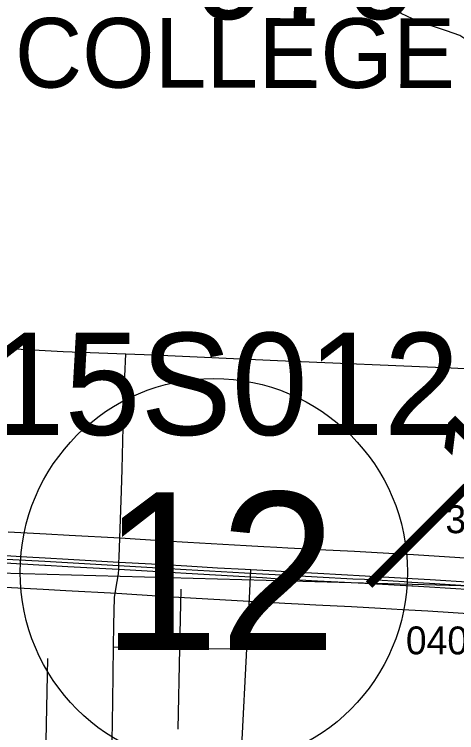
# Model space of a CAD drawing. Extents: x -157.2 to -99.3, y 12.2 to 46.2.
# Drawn here: x -145.121 to -144.645, y 35.051 to 35.824 of the extents above; entities that cross this region are included whole.
import ezdxf

# ---------------------------------------------------------------- set-up
doc = ezdxf.new("R2010")
doc.units = 0
for name, color, linetype in [('tdCoCityStreetMajor', 7, 'Continuous'), ('tdCoCityStreetMinor', 7, 'Continuous'), ('tdCoDivCarto', 7, 'Continuous'), ('tdCoInstTxt', 7, 'Continuous'), ('tdCoPriCL', 7, 'Continuous'), ('tdCoPriDiv', 7, 'Continuous'), ('tdCoSecRdNmbr', 7, 'Continuous'), ('tdCoSectLine', 7, 'Continuous'), ('tdCoShieldStRte', 7, 'Continuous'), ('tdCoStrucPriMaintName', 7, 'Continuous'), ('tdCoTwpBndryShd', 7, 'Continuous'), ('tdStHwyPriRefPost1', 7, 'Continuous')]:
    doc.layers.add(name, color=color, linetype=linetype)

msp = doc.modelspace()

# ---------------------------------------------------------------- linework, layer by layer
at = {"layer": 'tdCoCityStreetMajor'}
for points in [[(-145.37962, 35.47839), (-145.35699, 35.47762), (-145.2917, 35.47377), (-145.21869, 35.46945), (-145.18584, 35.46751), (-145.12698, 35.46442), (-145.0687, 35.46135), (-145.00136, 35.45877)], [(-145.00616, 35.31138), (-145.0054, 35.33452), (-145.00342, 35.40999), (-145.00136, 35.45877)], [(-145.00136, 35.45877), (-144.97203, 35.45765), (-144.83813, 35.45173), (-144.6512, 35.44359), (-144.62226, 35.44235)], [(-145.0089, 35.23071), (-145.00875, 35.23441), (-145.00852, 35.24013), (-145.00616, 35.31138)], [(-145.02015, 34.84019), (-145.01871, 34.90987), (-145.01812, 34.93904), (-145.01674, 35.00752), (-145.01609, 35.04162), (-145.01526, 35.08471), (-145.0145, 35.14351), (-145.01419, 35.16714), (-145.0137, 35.19649), (-145.01222, 35.20536), (-145.00926, 35.22189), (-145.00905, 35.22702), (-145.0089, 35.23071)]]:
    msp.add_lwpolyline(points, dxfattribs=at)
at = {"layer": 'tdCoCityStreetMinor'}
msp.add_line((-145.08695, 35.04243), (-145.0853, 35.13107), dxfattribs=at)
for points in [[(-144.49602, 35.65712), (-144.52724, 35.65768), (-144.57209, 35.65729), (-144.58906, 35.6586), (-144.60682, 35.6615), (-144.61497, 35.66334), (-144.61931, 35.66649), (-144.62128, 35.67281), (-144.6226, 35.71976), (-144.62852, 35.77566), (-144.63115, 35.78999), (-144.63522, 35.79697), (-144.64193, 35.80131), (-144.65614, 35.80657), (-144.68652, 35.81656), (-144.70493, 35.82498), (-144.74123, 35.84997), (-144.76898, 35.86615), (-144.79758, 35.89147), (-144.85, 35.93454)], [(-144.87653, 35.03645), (-144.87099, 35.14142), (-144.87067, 35.14766), (-144.86968, 35.16541), (-144.86727, 35.21875), (-144.86693, 35.22631)], [(-144.94484, 35.05469), (-144.94313, 35.14178), (-144.94188, 35.20537)], [(-145.0145, 35.14351), (-144.95743, 35.14185), (-144.94313, 35.14178), (-144.87099, 35.14142)]]:
    msp.add_lwpolyline(points, dxfattribs=at)
at = {"layer": 'tdCoDivCarto'}
for points in [[(-145.08803, 35.23899), (-145.1079, 35.24013), (-145.13692, 35.24172)], [(-145.08803, 35.23899), (-145.1079, 35.24013), (-145.13692, 35.24172)], [(-145.0635, 35.23757), (-145.08803, 35.23899)], [(-145.0635, 35.23757), (-145.08803, 35.23899)], [(-145.00869, 35.23441), (-145.00875, 35.23441), (-145.0635, 35.23757)], [(-145.00869, 35.23441), (-145.00875, 35.23441), (-145.0635, 35.23757)], [(-145.13735, 35.23419), (-145.13729, 35.23418), (-145.09499, 35.23167), (-145.08845, 35.23133)], [(-145.13735, 35.23419), (-145.13729, 35.23418), (-145.09499, 35.23167), (-145.08845, 35.23133)], [(-145.08845, 35.23133), (-145.08798, 35.2313)], [(-145.08845, 35.23133), (-145.08798, 35.2313)], [(-145.08798, 35.2313), (-145.06392, 35.23003)], [(-145.08798, 35.2313), (-145.06392, 35.23003)], [(-145.06392, 35.23003), (-145.02964, 35.22822), (-145.00912, 35.22702)], [(-145.06392, 35.23003), (-145.02964, 35.22822), (-145.00912, 35.22702)], [(-144.95968, 35.23158), (-145.00869, 35.23441)], [(-144.95968, 35.23158), (-145.00869, 35.23441)], [(-144.93584, 35.23021), (-144.95968, 35.23158)], [(-144.93584, 35.23021), (-144.95968, 35.23158)], [(-144.87288, 35.22664), (-144.90272, 35.2283), (-144.93584, 35.23021)], [(-144.87288, 35.22664), (-144.90272, 35.2283), (-144.93584, 35.23021)], [(-145.00912, 35.22702), (-145.00905, 35.22702), (-144.96011, 35.22416)], [(-145.00912, 35.22702), (-145.00905, 35.22702), (-144.96011, 35.22416)], [(-144.96011, 35.22416), (-144.93627, 35.22277)], [(-144.96011, 35.22416), (-144.93627, 35.22277)], [(-144.93627, 35.22277), (-144.87331, 35.2191)], [(-144.93627, 35.22277), (-144.87331, 35.2191)], [(-144.8538, 35.22558), (-144.86693, 35.22631), (-144.87288, 35.22664)], [(-144.8538, 35.22558), (-144.86693, 35.22631), (-144.87288, 35.22664)], [(-144.84007, 35.22482), (-144.8538, 35.22558)], [(-144.84007, 35.22482), (-144.8538, 35.22558)], [(-144.82803, 35.22415), (-144.84007, 35.22482)], [(-144.82803, 35.22415), (-144.84007, 35.22482)], [(-144.79476, 35.22231), (-144.82803, 35.22415)], [(-144.79476, 35.22231), (-144.82803, 35.22415)], [(-144.74371, 35.21948), (-144.79476, 35.22231)], [(-144.74371, 35.21948), (-144.79476, 35.22231)], [(-144.87331, 35.2191), (-144.86727, 35.21875), (-144.85424, 35.21799)], [(-144.87331, 35.2191), (-144.86727, 35.21875), (-144.85424, 35.21799)], [(-144.85424, 35.21799), (-144.8405, 35.21718)], [(-144.85424, 35.21799), (-144.8405, 35.21718)], [(-144.8405, 35.21718), (-144.82846, 35.21648)], [(-144.8405, 35.21718), (-144.82846, 35.21648)], [(-144.82846, 35.21648), (-144.81411, 35.21564), (-144.81399, 35.21564)], [(-144.82846, 35.21648), (-144.81411, 35.21564), (-144.81399, 35.21564)], [(-144.81399, 35.21564), (-144.79518, 35.21465)], [(-144.81399, 35.21564), (-144.79518, 35.21465)], [(-144.79518, 35.21465), (-144.74411, 35.21195)], [(-144.79518, 35.21465), (-144.74411, 35.21195)], [(-144.72483, 35.21841), (-144.7338, 35.21893), (-144.74371, 35.21948)], [(-144.72483, 35.21841), (-144.7338, 35.21893), (-144.74371, 35.21948)], [(-144.69298, 35.21657), (-144.72483, 35.21841)], [(-144.69298, 35.21657), (-144.72483, 35.21841)], [(-144.6739, 35.21547), (-144.69298, 35.21657)], [(-144.6739, 35.21547), (-144.69298, 35.21657)], [(-144.62887, 35.21286), (-144.62901, 35.21287), (-144.6739, 35.21547)], [(-144.62887, 35.21286), (-144.62901, 35.21287), (-144.6739, 35.21547)], [(-144.74411, 35.21195), (-144.72524, 35.21096)], [(-144.74411, 35.21195), (-144.72524, 35.21096)], [(-144.72524, 35.21096), (-144.69338, 35.20928)], [(-144.72524, 35.21096), (-144.69338, 35.20928)], [(-144.69338, 35.20928), (-144.69253, 35.20923), (-144.67434, 35.2081)], [(-144.69338, 35.20928), (-144.69253, 35.20923), (-144.67434, 35.2081)], [(-144.67434, 35.2081), (-144.62932, 35.20528)], [(-144.67434, 35.2081), (-144.62932, 35.20528)]]:
    msp.add_lwpolyline(points, dxfattribs=at)
at = {"layer": 'tdCoPriCL'}
msp.add_lwpolyline([(-144.62948, 35.20874), (-144.67449, 35.21164), (-144.69357, 35.21286), (-144.70186, 35.2134), (-144.72542, 35.21471), (-144.74429, 35.21577), (-144.7569, 35.21647), (-144.79536, 35.21829), (-144.81417, 35.21944), (-144.82863, 35.22016), (-144.84067, 35.22087), (-144.8544, 35.22165), (-144.86748, 35.22235), (-144.87347, 35.22269), (-144.93644, 35.22626), (-144.96028, 35.22762), (-145.00928, 35.23071), (-145.0641, 35.23375), (-145.08863, 35.23514), (-145.13751, 35.2379)], dxfattribs=at)
at = {"layer": 'tdCoPriDiv'}
for points in [[(-145.12786, 35.26736), (-145.08695, 35.26509), (-145.06242, 35.2637), (-145.0075, 35.26066), (-144.95848, 35.25756), (-144.93474, 35.25621), (-144.87177, 35.25264), (-144.86583, 35.2523), (-144.85276, 35.2516), (-144.83894, 35.25082), (-144.82699, 35.25012), (-144.8125, 35.24939), (-144.79374, 35.24824), (-144.75535, 35.24643), (-144.70006, 35.24334), (-144.69164, 35.2428), (-144.55311, 35.23389)], [(-144.55655, 35.17399), (-144.67642, 35.1817), (-144.70366, 35.18345), (-144.72709, 35.18476), (-144.75844, 35.18651), (-144.79699, 35.18833), (-144.81584, 35.18948), (-144.83027, 35.19021), (-144.84239, 35.19092), (-144.85604, 35.19169), (-144.86914, 35.19239), (-144.87518, 35.19274), (-144.93814, 35.19631), (-144.96208, 35.19767), (-145.01106, 35.20077), (-145.06578, 35.2038), (-145.0903, 35.20519), (-145.13138, 35.20746)]]:
    msp.add_lwpolyline(points, dxfattribs=at)
at = {"layer": 'tdCoSectLine'}
msp.add_lwpolyline([(-145.61011, 35.23592), (-144.64089, 35.20948)], dxfattribs=at)
at = {"layer": 'tdCoShieldStRte'}
msp.add_circle((-144.9066, 35.22377), 0.20845, dxfattribs=at)
at = {"layer": 'tdCoTwpBndryShd'}
msp.add_lwpolyline([(-147.40224, 35.31587), (-146.64616, 35.28472), (-146.52191, 35.27769), (-145.62953, 35.23574), (-145.61011, 35.23592), (-144.64089, 35.20948), (-144.59808, 35.20672), (-144.06586, 35.16839), (-143.891, 35.1616), (-143.61033, 35.16283), (-143.57171, 35.16309), (-143.35123, 35.16238), (-142.60222, 35.12329), (-142.5849, 35.12253), (-141.60609, 35.08), (-141.5855, 35.07902), (-140.60733, 35.04248)], dxfattribs=at)

# ---------------------------------------------------------------- texts
at = {"layer": 'tdCoInstTxt'}
msp.add_text('COLLEGE', height=0.075, rotation=359.94067, dxfattribs=at).set_placement((-145.12082, 35.7454))
msp.add_text('COLLEGE', height=0.075, rotation=359.94067, dxfattribs=at).set_placement((-145.12082, 35.7454))
at = {"layer": 'tdCoSecRdNmbr'}
for s, p in [('3113', (-144.65736, 35.2658)), ('0402', (-144.69992, 35.13544))]:
    msp.add_text(s, height=0.03, rotation=359.88972, dxfattribs=at).set_placement(p)
at = {"layer": 'tdCoShieldStRte'}
msp.add_text('12', height=0.17, dxfattribs=at).set_placement((-145.02724, 35.13988))
at = {"layer": 'tdCoStrucPriMaintName'}
for s, p in [('97944L075', (-144.9289, 35.81925)), ('97015S012', (-145.39453, 35.37146))]:
    msp.add_text(s, height=0.11, dxfattribs=at).set_placement(p)
at = {"layer": 'tdStHwyPriRefPost1'}
msp.add_text('‒‒1', height=0.1, rotation=45, dxfattribs=at).set_placement((-144.71349, 35.18438))

doc.saveas('drawing.dxf')
